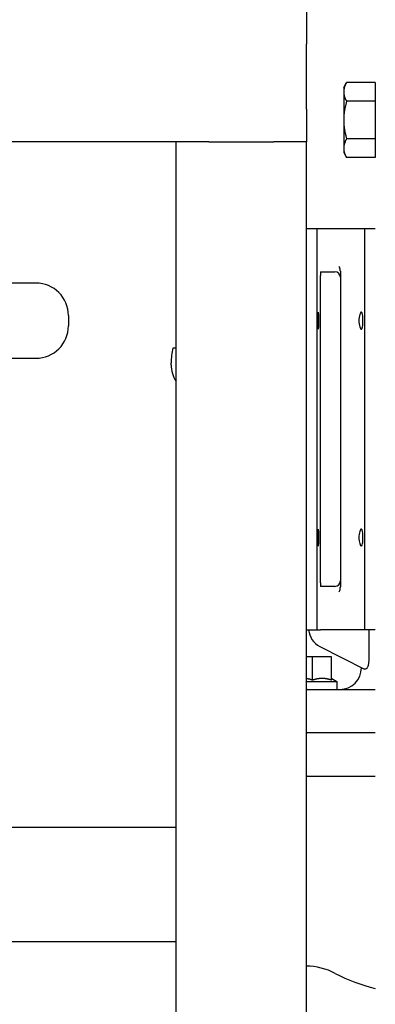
# Model space of a CAD drawing. Header units: inches. Extents: x 24 to 1128, y -69 to 748.
# Tile 562 of 656: x 1001 to 1005, y 301 to 312. Entities that reach past the tile are written whole.
import ezdxf

# ---------------------------------------------------------------- set-up
doc = ezdxf.new("R2010")
doc.units = ezdxf.units.IN
doc.header["$LTSCALE"] = 32
doc.header["$MEASUREMENT"] = 0
doc.layers.add('Visible (ANSI)', color=7, linetype='Continuous', lineweight=30)

msp = doc.modelspace()

# ---------------------------------------------------------------- linework, layer by layer
at = {"layer": 'Visible (ANSI)'}
for p, q in [((1004.16005, 312.10867), (1004.16005, 311.73367)), ((1004.16005, 310.98367), (1004.16005, 311.73367)), ((1004.59053, 311.23367), (1004.62402, 311.29168)), ((1004.95453, 311.29168), (1004.62402, 311.29168)), ((1004.95453, 311.29168), (1004.95453, 311.18343)), ((1004.59053, 311.23367), (1004.59053, 311.18343)), ((1004.59053, 311.18343), (1004.59053, 310.85867)), ((1004.95453, 311.23367), (1004.95453, 311.23367)), ((1004.95453, 311.18343), (1004.95453, 311.07518)), ((1004.95453, 311.07518), (1004.62402, 311.07518)), ((1004.95453, 311.07518), (1004.95453, 310.85867)), ((1004.16005, 310.98367), (1004.16005, 310.60867)), ((1004.59053, 310.85867), (1004.59053, 310.53391)), ((1004.95453, 310.85867), (1004.95453, 310.64216)), ((1002.66005, 310.60867), (983.66005, 310.60867)), ((1002.66005, 294.85867), (1002.66005, 310.60867)), ((1003.03505, 310.60867), (1002.66005, 310.60867)), ((1003.03505, 310.60867), (1003.78505, 310.60867)), ((1004.16005, 310.60867), (1003.78505, 310.60867)), ((1004.16005, 294.85867), (1004.16005, 310.60867)), ((1004.95453, 310.64216), (1004.62402, 310.64216)), ((1004.95453, 310.64216), (1004.95453, 310.53391)), ((1004.59053, 310.53391), (1004.59053, 310.48367)), ((1004.59053, 310.48367), (1004.62402, 310.42566)), ((1004.95453, 310.53391), (1004.95453, 310.42566)), ((1004.95453, 310.48367), (1004.95453, 310.48367)), ((1004.95453, 310.42566), (1004.62402, 310.42566)), ((1004.16005, 309.60867), (1004.28505, 309.60867)), ((1004.28505, 304.98367), (1004.28505, 309.60867)), ((1004.28505, 309.60867), (1004.3219, 309.60867)), ((1004.3219, 309.60867), (1004.82953, 309.60867)), ((1004.82953, 309.60867), (1004.95453, 309.60867)), ((1004.82953, 309.60867), (1004.82953, 304.98367)), ((1004.32477, 309.10867), (1004.48928, 309.10867)), ((1004.55178, 309.11507), (1004.55178, 305.47727)), ((1004.32341, 305.52534), (1004.32341, 309.067)), ((1001.04552, 308.97924), (993.79355, 308.97924)), ((1001.41953, 308.60522), (1001.41953, 308.48711)), ((1002.66005, 308.23117), (1002.62179, 308.23117)), ((993.79355, 308.1131), (1001.04552, 308.1131)), ((1002.60211, 308.03886), (1002.60211, 308.06031)), ((1004.48928, 305.48367), (1004.32477, 305.48367)), ((1004.16005, 304.98367), (1004.28505, 304.98367)), ((1004.28505, 304.98367), (1004.3219, 304.98367)), ((1004.82953, 304.98367), (1004.3219, 304.98367)), ((1004.95453, 304.98367), (1004.82953, 304.98367)), ((1004.87827, 304.98367), (1004.87827, 304.61888)), ((1004.31422, 304.79208), (1004.83125, 304.5306)), ((1004.23203, 304.67117), (1004.16005, 304.67117)), ((1004.23203, 304.40307), (1004.23203, 304.67117)), ((1004.45078, 304.67117), (1004.23203, 304.67117)), ((1004.45078, 304.40307), (1004.45078, 304.67117)), ((1004.79453, 304.54617), (1004.79453, 304.54917)), ((1004.16005, 304.38653), (1004.51328, 304.38653)), ((1004.37013, 304.42117), (1004.31269, 304.42117)), ((1004.45328, 304.42117), (1004.45078, 304.42117)), ((1004.45328, 304.42117), (1004.51328, 304.38653)), ((1004.51328, 304.38653), (1004.51328, 304.29617)), ((1004.16953, 304.29617), (1004.16005, 304.29617)), ((1004.16953, 304.29617), (1004.95453, 304.29617)), ((1004.16005, 303.79617), (1004.16953, 303.79617)), ((1004.95453, 303.79617), (1004.16953, 303.79617)), ((1004.16953, 303.29617), (1004.16005, 303.29617)), ((1004.16953, 303.29617), (1004.95453, 303.29617)), ((1002.66005, 302.70367), (1000.60953, 302.70367)), ((1002.66005, 301.38867), (1000.60953, 301.38867))]:
    msp.add_line(p, q, dxfattribs=at)
for centre, radius, start, end in [((1004.48928, 309.04617), 0.0625, 0, 90), ((1001.04552, 308.60522), 0.37402, 0, 90), ((1001.04552, 308.48711), 0.37402, 270, 0), ((1003.35387, 308.06031), 0.75176, 166.863217, 180), ((1002.94679, 308.03886), 0.34467, 180, 213.704692), ((1004.48928, 305.54617), 0.0625, 270, 0), ((1004.41953, 305.00032), 0.23335, 184.090633, 243.172694), ((1004.54453, 304.54617), 0.25, 270, 0), ((1004.14631, 300.35867), 0.75, 62.419801, 88.95043), ((1005.41953, 302.79617), 2, 242.419801, 256.555698)]:
    msp.add_arc(centre, radius, start, end, dxfattribs=at)
for centre, start_param, end_param in [((1004.32486, 309.067), 3.14159265, 4.71238898), ((1004.32486, 305.52534), 4.71238898, 6.28318531)]:
    msp.add_ellipse(centre, major_axis=(0, -0.04167), ratio=0.03492077, start_param=start_param, end_param=end_param, dxfattribs=at)
for centre in [(1004.29598, 308.54617), (1004.29598, 306.04617)]:
    msp.add_ellipse(centre, major_axis=(0, -0.09843), ratio=0.03492077, dxfattribs=at)
for points, weights in [([(1004.62402, 311.29168), (1004.59053, 311.23367), (1004.59053, 311.18343)], [1, 1.0379548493, 1]), ([(1004.59053, 311.18343), (1004.59053, 311.13319), (1004.62402, 311.07518)], [1, 1.0379548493, 1]), ([(1004.62402, 311.07518), (1004.59053, 310.95915), (1004.59053, 310.85867)], [1, 1.0379548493, 1]), ([(1004.59053, 310.85867), (1004.59053, 310.75819), (1004.62402, 310.64216)], [1, 1.0379548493, 1]), ([(1004.62402, 310.64216), (1004.59053, 310.58415), (1004.59053, 310.53391)], [1, 1.0379548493, 1]), ([(1004.59053, 310.53391), (1004.59053, 310.48367), (1004.62402, 310.42566)], [1, 1.0379548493, 1]), ([(1004.23203, 304.40307), (1004.1938, 304.41582), (1004.16005, 304.42018)], [1.50177150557, 1.57555933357, 1.60247621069]), ([(1004.31269, 304.42117), (1004.27503, 304.41741), (1004.23203, 304.40307)], [1.60874112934, 1.58525582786, 1.50177150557]), ([(1004.45078, 304.40307), (1004.40779, 304.41741), (1004.37013, 304.42117)], [1.50177150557, 1.58525582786, 1.60874112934])]:
    msp.add_rational_spline(points, weights, degree=2, dxfattribs=at)
for points in [[(1004.3219, 309.60867), (1004.32196, 309.60867), (1004.32202, 309.60856), (1004.32207, 309.60837)], [(1004.32207, 304.98397), (1004.32202, 304.98377), (1004.32196, 304.98367), (1004.3219, 304.98367)]]:
    msp.add_open_spline(points, degree=3, dxfattribs=at)
for points, knots in [([(1004.55178, 309.11507), (1004.55178, 309.11829), (1004.55168, 309.12151), (1004.5509, 309.13399), (1004.54946, 309.1431), (1004.54429, 309.16087), (1004.54099, 309.16708), (1004.5385, 309.17104), (1004.53846, 309.17111), (1004.53842, 309.17117)], [0, 0, 0, 0, 0.024551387, 0.024551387, 0.095629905, 0.095629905, 0.174881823, 0.174881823, 0.176157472, 0.176157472, 0.176157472, 0.176157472]), ([(1004.81252, 308.54617), (1004.81252, 308.53383), (1004.81213, 308.52068), (1004.81048, 308.49652), (1004.80921, 308.48551), (1004.80604, 308.46793), (1004.80392, 308.46028), (1004.79889, 308.45019), (1004.79597, 308.44774), (1004.79012, 308.44774), (1004.78678, 308.45025), (1004.78027, 308.46045), (1004.77711, 308.46813), (1004.77203, 308.48568), (1004.76975, 308.49662), (1004.76667, 308.52068), (1004.76588, 308.53381), (1004.76588, 308.55853), (1004.76667, 308.57166), (1004.76975, 308.59572), (1004.77203, 308.60665), (1004.77711, 308.62421), (1004.78027, 308.63189), (1004.78678, 308.64209), (1004.79012, 308.64459), (1004.79597, 308.64459), (1004.79889, 308.64215), (1004.80392, 308.63206), (1004.80604, 308.62441), (1004.80921, 308.60683), (1004.81048, 308.59582), (1004.81213, 308.57166), (1004.81252, 308.55851), (1004.81252, 308.54617)], [0, 0, 0, 0, 0.09401122, 0.09401122, 0.18802243, 0.18802243, 0.28431105, 0.28431105, 0.38059967, 0.38059967, 0.4782167, 0.4782167, 0.57583373, 0.57583373, 0.6699888, 0.6699888, 0.76414388, 0.76414388, 0.85829895, 0.85829895, 0.95245403, 0.95245403, 1.05007106, 1.05007106, 1.14768808, 1.14768808, 1.2439767, 1.2439767, 1.34026532, 1.34026532, 1.43427654, 1.43427654, 1.52828776, 1.52828776, 1.52828776, 1.52828776]), ([(1004.81252, 306.04617), (1004.81252, 306.03383), (1004.81213, 306.02068), (1004.81048, 305.99652), (1004.80921, 305.98551), (1004.80604, 305.96793), (1004.80392, 305.96028), (1004.79889, 305.95019), (1004.79597, 305.94774), (1004.79012, 305.94774), (1004.78678, 305.95025), (1004.78027, 305.96045), (1004.77711, 305.96813), (1004.77203, 305.98568), (1004.76975, 305.99662), (1004.76667, 306.02068), (1004.76588, 306.03381), (1004.76588, 306.05853), (1004.76667, 306.07166), (1004.76975, 306.09572), (1004.77203, 306.10665), (1004.77711, 306.12421), (1004.78027, 306.13189), (1004.78678, 306.14209), (1004.79012, 306.14459), (1004.79597, 306.14459), (1004.79889, 306.14215), (1004.80392, 306.13206), (1004.80604, 306.12441), (1004.80921, 306.10683), (1004.81048, 306.09582), (1004.81213, 306.07166), (1004.81252, 306.05851), (1004.81252, 306.04617)], [0, 0, 0, 0, 0.09401122, 0.09401122, 0.18802243, 0.18802243, 0.28431105, 0.28431105, 0.38059967, 0.38059967, 0.4782167, 0.4782167, 0.57583373, 0.57583373, 0.6699888, 0.6699888, 0.76414388, 0.76414388, 0.85829895, 0.85829895, 0.95245403, 0.95245403, 1.05007106, 1.05007106, 1.14768808, 1.14768808, 1.2439767, 1.2439767, 1.34026532, 1.34026532, 1.43427654, 1.43427654, 1.52828776, 1.52828776, 1.52828776, 1.52828776]), ([(1004.53842, 305.42117), (1004.53846, 305.42123), (1004.5385, 305.42129), (1004.54164, 305.4263), (1004.54417, 305.4319), (1004.54839, 305.44494), (1004.54991, 305.45236), (1004.55147, 305.46568), (1004.55178, 305.47148), (1004.55178, 305.47727)], [-0.000682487, -0.000682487, -0.000682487, -0.000682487, 0, 0, 0.053671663, 0.053671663, 0.113306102, 0.113306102, 0.157716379, 0.157716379, 0.157716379, 0.157716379]), ([(1004.87827, 304.61888), (1004.87827, 304.60587), (1004.87699, 304.59194), (1004.87149, 304.56707), (1004.86729, 304.55614), (1004.86226, 304.54745), (1004.86187, 304.54681), (1004.86147, 304.54617)], [0, 0, 0, 0, 0.099124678, 0.099124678, 0.198249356, 0.198249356, 0.206443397, 0.206443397, 0.206443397, 0.206443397]), ([(1004.86147, 304.54617), (1004.85794, 304.54049), (1004.85395, 304.53632), (1004.84466, 304.52967), (1004.83918, 304.52822), (1004.8332, 304.52974), (1004.83221, 304.53011), (1004.83125, 304.5306)], [-0.412603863, -0.412603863, -0.412603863, -0.412603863, -0.334501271, -0.334501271, -0.2278539, -0.2278539, -0.205723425, -0.205723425, -0.205723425, -0.205723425])]:
    msp.add_open_spline(points, degree=3, knots=knots, dxfattribs=at)

doc.saveas('drawing.dxf')
